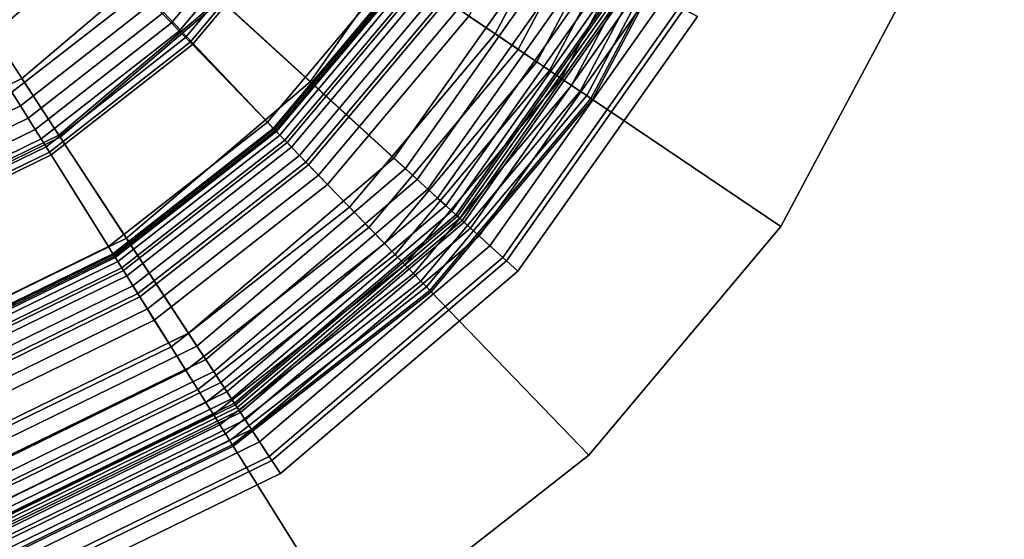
# Model space of a CAD drawing. Extents: x -43.1 to 43.1, y -41.3 to 41.3.
# Tile 477 of 656: x 17 to 18, y 6.8 to 7.3. Entities that reach past the tile are written whole.
import ezdxf

# ---------------------------------------------------------------- set-up
doc = ezdxf.new("R2010")
doc.units = 0
for name, color, linetype in [('LAMP', 7, 'CONTINUOUS'), ('LAMP_SUPPORT', 18, 'CONTINUOUS'), ('METAL_BASE', 254, 'CONTINUOUS')]:
    doc.layers.add(name, color=color, linetype=linetype)

msp = doc.modelspace()

# ---------------------------------------------------------------- linework, layer by layer
at = {"layer": 'LAMP'}
for points in [[(17.0236, 7.2455, 13.367), (17.1682, 7.3685, 13.367), (16.6088, 7.8793, 13.367), (16.8529, 7.1622, 13.367)], [(17.4427, 7.4359, 16.3306), (17.3063, 7.2424, 16.3306), (17.2172, 7.3238, 16.4176), (17.3362, 7.4925, 16.4176)], [(17.3381, 7.4915, 13.8664), (17.2188, 7.3223, 13.8664), (17.3996, 7.1572, 13.8588), (17.5543, 7.3765, 13.8588)], [(17.1297, 7.4037, 16.4759), (16.995, 7.2891, 16.4759), (16.9375, 7.377, 16.4972), (17.0521, 7.4746, 16.4972)], [(17.541, 7.3836, 16.2234), (17.3884, 7.1674, 16.2234), (17.3063, 7.2424, 16.3306), (17.4427, 7.4359, 16.3306)], [(17.2172, 7.3238, 16.4176), (17.0599, 7.1899, 16.4176), (16.995, 7.2891, 16.4759), (17.1297, 7.4037, 16.4759)], [(17.621, 7.3411, 16.1042), (17.4554, 7.1063, 16.1042), (17.3884, 7.1674, 16.2234), (17.541, 7.3836, 16.2234)], [(17.1682, 7.3685, 13.367), (17.0236, 7.2455, 13.367), (17.0611, 7.1881, 13.8664), (17.2188, 7.3223, 13.8664)], [(17.5543, 7.3765, 13.8588), (17.3996, 7.1572, 13.8588), (17.4112, 7.1466, 13.8601), (17.5682, 7.3692, 13.8601)], [(17.5682, 7.3692, 13.8601), (17.4112, 7.1466, 13.8601), (17.4218, 7.1369, 13.8647), (17.5809, 7.3624, 13.8647)], [(17.5809, 7.3624, 13.8647), (17.4218, 7.1369, 13.8647), (17.4313, 7.1283, 13.8722), (17.5922, 7.3564, 13.8722)], [(17.5922, 7.3564, 13.8722), (17.4313, 7.1283, 13.8722), (17.4392, 7.1211, 13.8822), (17.6016, 7.3514, 13.8822)], [(17.6016, 7.3514, 13.8822), (17.4392, 7.1211, 13.8822), (17.4452, 7.1155, 13.8943), (17.6089, 7.3475, 13.8943)], [(17.6089, 7.3475, 13.8943), (17.4452, 7.1155, 13.8943), (17.4492, 7.112, 13.9082), (17.6136, 7.345, 13.9082)], [(17.6136, 7.345, 13.9082), (17.4492, 7.112, 13.9082), (17.4506, 7.1106, 13.9233), (17.6153, 7.3441, 13.9233)], [(17.6153, 7.3441, 13.9233), (17.4506, 7.1106, 13.9233), (17.4529, 7.1086, 14.1573), (17.618, 7.3427, 14.1573)], [(17.618, 7.3427, 14.1573), (17.4529, 7.1086, 14.1573), (17.4572, 7.1047, 14.4272), (17.6231, 7.34, 14.4272)], [(17.6728, 7.3136, 15.9815), (17.4987, 7.0668, 15.9815), (17.4554, 7.1063, 16.1042), (17.621, 7.3411, 16.1042)], [(17.6231, 7.34, 14.4272), (17.4572, 7.1047, 14.4272), (17.4635, 7.0988, 14.7202), (17.6307, 7.3359, 14.7202)], [(17.6307, 7.3359, 14.7202), (17.4635, 7.0988, 14.7202), (17.4719, 7.0912, 15.0232), (17.6408, 7.3306, 15.0232)], [(17.6408, 7.3306, 15.0232), (17.4719, 7.0912, 15.0232), (17.4825, 7.0815, 15.3235), (17.6534, 7.3239, 15.3235)], [(17.3063, 7.2424, 16.3306), (17.126, 7.089, 16.3306), (17.0599, 7.1899, 16.4176), (17.2172, 7.3238, 16.4176)], [(17.2188, 7.3223, 13.8664), (17.0611, 7.1881, 13.8664), (17.1952, 6.9832, 13.8588), (17.3996, 7.1572, 13.8588)], [(17.6534, 7.3239, 15.3235), (17.4825, 7.0815, 15.3235), (17.4951, 7.07, 15.6079), (17.6685, 7.3158, 15.6079)], [(17.6685, 7.3158, 15.6079), (17.4951, 7.07, 15.6079), (17.5099, 7.0565, 15.8637), (17.6862, 7.3064, 15.8637)], [(17.6862, 7.3064, 15.8637), (17.5099, 7.0565, 15.8637), (17.4987, 7.0668, 15.9815), (17.6728, 7.3136, 15.9815)], [(17.0599, 7.1899, 16.4176), (16.8743, 7.0994, 16.4176), (16.8361, 7.2116, 16.4759), (16.995, 7.2891, 16.4759)], [(17.0236, 7.2455, 13.367), (16.8529, 7.1622, 13.367), (16.875, 7.0973, 13.8664), (17.0611, 7.1881, 13.8664)], [(17.3884, 7.1674, 16.2234), (17.1869, 6.9959, 16.2234), (17.126, 7.089, 16.3306), (17.3063, 7.2424, 16.3306)], [(17.126, 7.089, 16.3306), (16.9132, 6.9852, 16.3306), (16.8743, 7.0994, 16.4176), (17.0599, 7.1899, 16.4176)], [(17.0611, 7.1881, 13.8664), (16.875, 7.0973, 13.8664), (16.9539, 6.8655, 13.8588), (17.1952, 6.9832, 13.8588)], [(17.4554, 7.1063, 16.1042), (17.2365, 6.92, 16.1042), (17.1869, 6.9959, 16.2234), (17.3884, 7.1674, 16.2234)], [(17.3996, 7.1572, 13.8588), (17.1952, 6.9832, 13.8588), (17.2038, 6.9701, 13.8601), (17.4112, 7.1466, 13.8601)], [(17.4112, 7.1466, 13.8601), (17.2038, 6.9701, 13.8601), (17.2117, 6.9581, 13.8647), (17.4218, 7.1369, 13.8647)], [(17.4218, 7.1369, 13.8647), (17.2117, 6.9581, 13.8647), (17.2187, 6.9474, 13.8722), (17.4313, 7.1283, 13.8722)], [(17.4313, 7.1283, 13.8722), (17.2187, 6.9474, 13.8722), (17.2245, 6.9384, 13.8822), (17.4392, 7.1211, 13.8822)], [(17.4392, 7.1211, 13.8822), (17.2245, 6.9384, 13.8822), (17.229, 6.9315, 13.8943), (17.4452, 7.1155, 13.8943)], [(17.4452, 7.1155, 13.8943), (17.229, 6.9315, 13.8943), (17.2319, 6.9271, 13.9082), (17.4492, 7.112, 13.9082)], [(17.4492, 7.112, 13.9082), (17.2319, 6.9271, 13.9082), (17.233, 6.9255, 13.9233), (17.4506, 7.1106, 13.9233)], [(17.4506, 7.1106, 13.9233), (17.233, 6.9255, 13.9233), (17.2347, 6.9229, 14.1573), (17.4529, 7.1086, 14.1573)], [(17.4529, 7.1086, 14.1573), (17.2347, 6.9229, 14.1573), (17.2379, 6.918, 14.4272), (17.4572, 7.1047, 14.4272)], [(17.4987, 7.0668, 15.9815), (17.2686, 6.871, 15.9815), (17.2365, 6.92, 16.1042), (17.4554, 7.1063, 16.1042)], [(17.4572, 7.1047, 14.4272), (17.2379, 6.918, 14.4272), (17.2426, 6.9108, 14.7202), (17.4635, 7.0988, 14.7202)], [(17.4635, 7.0988, 14.7202), (17.2426, 6.9108, 14.7202), (17.2488, 6.9013, 15.0232), (17.4719, 7.0912, 15.0232)], [(17.1869, 6.9959, 16.2234), (16.9491, 6.8799, 16.2234), (16.9132, 6.9852, 16.3306), (17.126, 7.089, 16.3306)], [(17.4719, 7.0912, 15.0232), (17.2488, 6.9013, 15.0232), (17.2566, 6.8893, 15.3235), (17.4825, 7.0815, 15.3235)], [(17.4825, 7.0815, 15.3235), (17.2566, 6.8893, 15.3235), (17.266, 6.875, 15.6079), (17.4951, 7.07, 15.6079)], [(17.4951, 7.07, 15.6079), (17.266, 6.875, 15.6079), (17.277, 6.8582, 15.8637), (17.5099, 7.0565, 15.8637)], [(17.5099, 7.0565, 15.8637), (17.277, 6.8582, 15.8637), (17.2686, 6.871, 15.9815), (17.4987, 7.0668, 15.9815)], [(17.2365, 6.92, 16.1042), (16.9783, 6.7941, 16.1042), (16.9491, 6.8799, 16.2234), (17.1869, 6.9959, 16.2234)], [(17.1952, 6.9832, 13.8588), (16.9539, 6.8655, 13.8588), (16.959, 6.8507, 13.8601), (17.2038, 6.9701, 13.8601)], [(17.2038, 6.9701, 13.8601), (16.959, 6.8507, 13.8601), (16.9636, 6.8371, 13.8647), (17.2117, 6.9581, 13.8647)], [(17.2117, 6.9581, 13.8647), (16.9636, 6.8371, 13.8647), (16.9677, 6.825, 13.8722), (17.2187, 6.9474, 13.8722)], [(17.2187, 6.9474, 13.8722), (16.9677, 6.825, 13.8722), (16.9712, 6.8148, 13.8822), (17.2245, 6.9384, 13.8822)], [(17.2245, 6.9384, 13.8822), (16.9712, 6.8148, 13.8822), (16.9739, 6.8071, 13.8943), (17.229, 6.9315, 13.8943)], [(17.229, 6.9315, 13.8943), (16.9739, 6.8071, 13.8943), (16.9756, 6.802, 13.9082), (17.2319, 6.9271, 13.9082)], [(17.2319, 6.9271, 13.9082), (16.9756, 6.802, 13.9082), (16.9762, 6.8002, 13.9233), (17.233, 6.9255, 13.9233)], [(17.233, 6.9255, 13.9233), (16.9762, 6.8002, 13.9233), (16.9772, 6.7973, 14.1573), (17.2347, 6.9229, 14.1573)], [(17.2347, 6.9229, 14.1573), (16.9772, 6.7973, 14.1573), (16.9791, 6.7918, 14.4272), (17.2379, 6.918, 14.4272)], [(17.2686, 6.871, 15.9815), (16.9972, 6.7386, 15.9815), (16.9783, 6.7941, 16.1042), (17.2365, 6.92, 16.1042)], [(17.2379, 6.918, 14.4272), (16.9791, 6.7918, 14.4272), (16.9818, 6.7837, 14.7202), (17.2426, 6.9108, 14.7202)], [(17.2426, 6.9108, 14.7202), (16.9818, 6.7837, 14.7202), (16.9855, 6.7728, 15.0232), (17.2488, 6.9013, 15.0232)], [(17.2488, 6.9013, 15.0232), (16.9855, 6.7728, 15.0232), (16.9901, 6.7593, 15.3235), (17.2566, 6.8893, 15.3235)], [(17.2566, 6.8893, 15.3235), (16.9901, 6.7593, 15.3235), (16.9956, 6.7431, 15.6079), (17.266, 6.875, 15.6079)], [(17.266, 6.875, 15.6079), (16.9956, 6.7431, 15.6079), (17.0021, 6.7242, 15.8637), (17.277, 6.8582, 15.8637)], [(17.277, 6.8582, 15.8637), (17.0021, 6.7242, 15.8637), (16.9972, 6.7386, 15.9815), (17.2686, 6.871, 15.9815)]]:
    msp.add_3dface(points, dxfattribs=at)
at = {"layer": 'LAMP_SUPPORT'}
for points in [[(16.6289, 7.8746, 12.7749), (17.2709, 7.1958, 12.7749), (17.1134, 7.0728, 12.7749), (16.9337, 6.9852, 12.7749)], [(16.6289, 7.8746, 12.7749), (17.3994, 7.3489, 12.7749), (17.2709, 7.1958, 12.7749)], [(17.0138, 7.2321, 8.9914), (17.1404, 7.331, 8.9914), (16.8944, 7.5857, 8.9914), (16.8262, 7.5324, 8.9914)], [(17.4513, 7.3139, 13.7394), (17.5513, 7.502, 13.7394), (17.6377, 7.467, 13.7394), (17.5286, 7.2618, 13.7394)], [(17.4876, 7.2894, 10.1378), (17.5919, 7.4856, 10.1378), (17.5633, 7.4971, 10.1302), (17.462, 7.3067, 10.1302)], [(17.5104, 7.2741, 10.1425), (17.6174, 7.4753, 10.1425), (17.5919, 7.4856, 10.1378), (17.4876, 7.2894, 10.1378)], [(17.5286, 7.2618, 10.1442), (17.6377, 7.467, 10.1442), (17.6174, 7.4753, 10.1425), (17.5104, 7.2741, 10.1425)], [(17.5411, 7.2534, 10.146), (17.6517, 7.4614, 10.146), (17.6377, 7.467, 10.1442), (17.5286, 7.2618, 10.1442)], [(17.5286, 7.2618, 13.7394), (17.6377, 7.467, 13.7394), (17.6517, 7.4614, 13.7377), (17.5411, 7.2534, 13.7377)], [(17.5525, 7.2456, 10.1509), (17.6645, 7.4562, 10.1509), (17.6517, 7.4614, 10.146), (17.5411, 7.2534, 10.146)], [(17.5411, 7.2534, 13.7377), (17.6517, 7.4614, 13.7377), (17.6645, 7.4562, 13.7328), (17.5525, 7.2456, 13.7328)], [(17.5626, 7.2388, 10.1587), (17.6758, 7.4516, 10.1587), (17.6645, 7.4562, 10.1509), (17.5525, 7.2456, 10.1509)], [(17.5525, 7.2456, 13.7328), (17.6645, 7.4562, 13.7328), (17.6758, 7.4516, 13.725), (17.5626, 7.2388, 13.725)], [(17.5711, 7.2331, 10.1688), (17.6852, 7.4478, 10.1688), (17.6758, 7.4516, 10.1587), (17.5626, 7.2388, 10.1587)], [(17.5626, 7.2388, 13.725), (17.6758, 7.4516, 13.725), (17.6852, 7.4478, 13.7148), (17.5711, 7.2331, 13.7148)], [(17.5775, 7.2288, 10.181), (17.6924, 7.4449, 10.181), (17.6852, 7.4478, 10.1688), (17.5711, 7.2331, 10.1688)], [(17.5711, 7.2331, 13.7148), (17.6852, 7.4478, 13.7148), (17.6924, 7.4449, 13.7026), (17.5775, 7.2288, 13.7026)], [(17.1702, 7.3001, 9.0055), (17.2792, 7.43, 9.0055), (17.2685, 7.4372, 8.9979), (17.1612, 7.3094, 8.9979)], [(17.5816, 7.226, 10.1948), (17.697, 7.4431, 10.1948), (17.6924, 7.4449, 10.181), (17.5775, 7.2288, 10.181)], [(17.5775, 7.2288, 13.7026), (17.6924, 7.4449, 13.7026), (17.697, 7.4431, 13.6888), (17.5816, 7.226, 13.6888)], [(17.5831, 7.2251, 10.2099), (17.6986, 7.4424, 10.2099), (17.697, 7.4431, 10.1948), (17.5816, 7.226, 10.1948)], [(17.5816, 7.226, 13.6888), (17.697, 7.4431, 13.6888), (17.6986, 7.4424, 13.6738), (17.5831, 7.2251, 13.6738)], [(17.5831, 7.2251, 13.6738), (17.6986, 7.4424, 13.6738), (17.6986, 7.4424, 10.2099), (17.5831, 7.2251, 10.2099)], [(17.1779, 7.2921, 9.0155), (17.2884, 7.4238, 9.0155), (17.2792, 7.43, 9.0055), (17.1702, 7.3001, 9.0055)], [(17.1841, 7.2857, 9.0276), (17.2958, 7.4188, 9.0276), (17.2884, 7.4238, 9.0155), (17.1779, 7.2921, 9.0155)], [(17.1884, 7.2812, 9.0415), (17.301, 7.4153, 9.0415), (17.2958, 7.4188, 9.0276), (17.1841, 7.2857, 9.0276)], [(17.1907, 7.2789, 9.0568), (17.3037, 7.4135, 9.0568), (17.301, 7.4153, 9.0415), (17.1884, 7.2812, 9.0415)], [(17.2643, 7.2026, 10.0789), (17.3915, 7.3542, 10.0789), (17.3037, 7.4135, 9.0568), (17.1907, 7.2789, 9.0568)], [(17.2701, 7.1966, 10.0942), (17.3985, 7.3496, 10.0942), (17.3915, 7.3542, 10.0789), (17.2643, 7.2026, 10.0789)], [(17.2836, 7.1827, 10.1081), (17.4145, 7.3388, 10.1081), (17.3985, 7.3496, 10.0942), (17.2701, 7.1966, 10.0942)], [(17.2709, 7.1958, 12.7749), (17.3994, 7.3489, 12.7749), (17.4008, 7.348, 13.6786), (17.2721, 7.1946, 13.6786)], [(17.2721, 7.1946, 13.6786), (17.4008, 7.348, 13.6786), (17.4021, 7.3471, 13.6925), (17.2732, 7.1935, 13.6925)], [(17.2732, 7.1935, 13.6925), (17.4021, 7.3471, 13.6925), (17.4059, 7.3445, 13.7054), (17.2764, 7.1901, 13.7054)], [(17.2764, 7.1901, 13.7054), (17.4059, 7.3445, 13.7054), (17.4119, 7.3405, 13.7167), (17.2814, 7.185, 13.7167)], [(17.2814, 7.185, 13.7167), (17.4119, 7.3405, 13.7167), (17.4197, 7.3352, 13.7261), (17.2879, 7.1782, 13.7261)], [(17.0221, 7.2189, 8.9931), (17.1512, 7.3198, 8.9931), (17.1404, 7.331, 8.9914), (17.0138, 7.2321, 8.9914)], [(17.3021, 7.1635, 10.1202), (17.4367, 7.3238, 10.1202), (17.4145, 7.3388, 10.1081), (17.2836, 7.1827, 10.1081)], [(17.2879, 7.1782, 13.7261), (17.4197, 7.3352, 13.7261), (17.4291, 7.3289, 13.7333), (17.2958, 7.17, 13.7333)], [(17.2958, 7.17, 13.7333), (17.4291, 7.3289, 13.7333), (17.4397, 7.3217, 13.7378), (17.3047, 7.1608, 13.7378)], [(17.3234, 7.1415, 10.1302), (17.462, 7.3067, 10.1302), (17.4367, 7.3238, 10.1202), (17.3021, 7.1635, 10.1202)], [(17.3047, 7.1608, 13.7378), (17.4397, 7.3217, 13.7378), (17.4513, 7.3139, 13.7394), (17.3144, 7.1508, 13.7394)], [(17.0297, 7.2067, 8.9979), (17.1612, 7.3094, 8.9979), (17.1512, 7.3198, 8.9931), (17.0221, 7.2189, 8.9931)], [(17.3144, 7.1508, 13.7394), (17.4513, 7.3139, 13.7394), (17.5286, 7.2618, 13.7394), (17.3792, 7.0837, 13.7394)], [(17.0366, 7.1957, 9.0055), (17.1702, 7.3001, 9.0055), (17.1612, 7.3094, 8.9979), (17.0297, 7.2067, 8.9979)], [(17.3448, 7.1193, 10.1378), (17.4876, 7.2894, 10.1378), (17.462, 7.3067, 10.1302), (17.3234, 7.1415, 10.1302)], [(17.0425, 7.1863, 9.0155), (17.1779, 7.2921, 9.0155), (17.1702, 7.3001, 9.0055), (17.0366, 7.1957, 9.0055)], [(17.0472, 7.1787, 9.0276), (17.1841, 7.2857, 9.0276), (17.1779, 7.2921, 9.0155), (17.0425, 7.1863, 9.0155)], [(17.0505, 7.1734, 9.0415), (17.1884, 7.2812, 9.0415), (17.1841, 7.2857, 9.0276), (17.0472, 7.1787, 9.0276)], [(17.3639, 7.0995, 10.1425), (17.5104, 7.2741, 10.1425), (17.4876, 7.2894, 10.1378), (17.3448, 7.1193, 10.1378)], [(17.0522, 7.1707, 9.0568), (17.1907, 7.2789, 9.0568), (17.1884, 7.2812, 9.0415), (17.0505, 7.1734, 9.0415)], [(17.1084, 7.0808, 10.0789), (17.2643, 7.2026, 10.0789), (17.1907, 7.2789, 9.0568), (17.0522, 7.1707, 9.0568)], [(17.3792, 7.0837, 10.1442), (17.5286, 7.2618, 10.1442), (17.5104, 7.2741, 10.1425), (17.3639, 7.0995, 10.1425)], [(17.3896, 7.0729, 10.146), (17.5411, 7.2534, 10.146), (17.5286, 7.2618, 10.1442), (17.3792, 7.0837, 10.1442)], [(17.3792, 7.0837, 13.7394), (17.5286, 7.2618, 13.7394), (17.5411, 7.2534, 13.7377), (17.3896, 7.0729, 13.7377)], [(17.3992, 7.0629, 10.1509), (17.5525, 7.2456, 10.1509), (17.5411, 7.2534, 10.146), (17.3896, 7.0729, 10.146)], [(17.3896, 7.0729, 13.7377), (17.5411, 7.2534, 13.7377), (17.5525, 7.2456, 13.7328), (17.3992, 7.0629, 13.7328)], [(17.4077, 7.0542, 10.1587), (17.5626, 7.2388, 10.1587), (17.5525, 7.2456, 10.1509), (17.3992, 7.0629, 10.1509)], [(17.3992, 7.0629, 13.7328), (17.5525, 7.2456, 13.7328), (17.5626, 7.2388, 13.725), (17.4077, 7.0542, 13.725)], [(17.4148, 7.0468, 10.1688), (17.5711, 7.2331, 10.1688), (17.5626, 7.2388, 10.1587), (17.4077, 7.0542, 10.1587)], [(17.4077, 7.0542, 13.725), (17.5626, 7.2388, 13.725), (17.5711, 7.2331, 13.7148), (17.4148, 7.0468, 13.7148)], [(16.8748, 7.1471, 8.9931), (17.0221, 7.2189, 8.9931), (17.0138, 7.2321, 8.9914), (16.8695, 7.1617, 8.9914)], [(17.4202, 7.0413, 10.181), (17.5775, 7.2288, 10.181), (17.5711, 7.2331, 10.1688), (17.4148, 7.0468, 10.1688)], [(17.4148, 7.0468, 13.7148), (17.5711, 7.2331, 13.7148), (17.5775, 7.2288, 13.7026), (17.4202, 7.0413, 13.7026)], [(17.4236, 7.0377, 10.1948), (17.5816, 7.226, 10.1948), (17.5775, 7.2288, 10.181), (17.4202, 7.0413, 10.181)], [(17.4202, 7.0413, 13.7026), (17.5775, 7.2288, 13.7026), (17.5816, 7.226, 13.6888), (17.4236, 7.0377, 13.6888)], [(17.4248, 7.0365, 10.2099), (17.5831, 7.2251, 10.2099), (17.5816, 7.226, 10.1948), (17.4236, 7.0377, 10.1948)], [(17.4236, 7.0377, 13.6888), (17.5816, 7.226, 13.6888), (17.5831, 7.2251, 13.6738), (17.4248, 7.0365, 13.6738)], [(17.4248, 7.0365, 13.6738), (17.5831, 7.2251, 13.6738), (17.5831, 7.2251, 10.2099), (17.4248, 7.0365, 10.2099)], [(16.8797, 7.1335, 8.9979), (17.0297, 7.2067, 8.9979), (17.0221, 7.2189, 8.9931), (16.8748, 7.1471, 8.9931)], [(16.8842, 7.1213, 9.0055), (17.0366, 7.1957, 9.0055), (17.0297, 7.2067, 8.9979), (16.8797, 7.1335, 8.9979)], [(16.888, 7.1109, 9.0155), (17.0425, 7.1863, 9.0155), (17.0366, 7.1957, 9.0055), (16.8842, 7.1213, 9.0055)], [(17.1128, 7.0737, 10.0942), (17.2701, 7.1966, 10.0942), (17.2643, 7.2026, 10.0789), (17.1084, 7.0808, 10.0789)], [(17.1231, 7.0573, 10.1081), (17.2836, 7.1827, 10.1081), (17.2701, 7.1966, 10.0942), (17.1128, 7.0737, 10.0942)], [(17.1134, 7.0728, 12.7749), (17.2709, 7.1958, 12.7749), (17.2721, 7.1946, 13.6786), (17.1143, 7.0714, 13.6786)], [(16.891, 7.1026, 9.0276), (17.0472, 7.1787, 9.0276), (17.0425, 7.1863, 9.0155), (16.888, 7.1109, 9.0155)], [(17.1143, 7.0714, 13.6786), (17.2721, 7.1946, 13.6786), (17.2732, 7.1935, 13.6925), (17.1151, 7.07, 13.6925)], [(17.1151, 7.07, 13.6925), (17.2732, 7.1935, 13.6925), (17.2764, 7.1901, 13.7054), (17.1176, 7.0661, 13.7054)], [(17.1176, 7.0661, 13.7054), (17.2764, 7.1901, 13.7054), (17.2814, 7.185, 13.7167), (17.1214, 7.06, 13.7167)], [(17.1214, 7.06, 13.7167), (17.2814, 7.185, 13.7167), (17.2879, 7.1782, 13.7261), (17.1264, 7.052, 13.7261)], [(16.8931, 7.0967, 9.0415), (17.0505, 7.1734, 9.0415), (17.0472, 7.1787, 9.0276), (16.891, 7.1026, 9.0276)], [(17.1372, 7.0346, 10.1202), (17.3021, 7.1635, 10.1202), (17.2836, 7.1827, 10.1081), (17.1231, 7.0573, 10.1081)], [(17.1264, 7.052, 13.7261), (17.2879, 7.1782, 13.7261), (17.2958, 7.17, 13.7333), (17.1324, 7.0424, 13.7333)], [(16.8943, 7.0936, 9.0568), (17.0522, 7.1707, 9.0568), (17.0505, 7.1734, 9.0415), (16.8931, 7.0967, 9.0415)], [(16.9305, 6.994, 10.0789), (17.1084, 7.0808, 10.0789), (17.0522, 7.1707, 9.0568), (16.8943, 7.0936, 9.0568)], [(17.1324, 7.0424, 13.7333), (17.2958, 7.17, 13.7333), (17.3047, 7.1608, 13.7378), (17.1392, 7.0315, 13.7378)], [(17.1534, 7.0087, 10.1302), (17.3234, 7.1415, 10.1302), (17.3021, 7.1635, 10.1202), (17.1372, 7.0346, 10.1202)], [(17.1392, 7.0315, 13.7378), (17.3047, 7.1608, 13.7378), (17.3144, 7.1508, 13.7394), (17.1466, 7.0197, 13.7394)], [(17.1466, 7.0197, 13.7394), (17.3144, 7.1508, 13.7394), (17.3792, 7.0837, 13.7394), (17.196, 6.9406, 13.7394)], [(17.1698, 6.9825, 10.1378), (17.3448, 7.1193, 10.1378), (17.3234, 7.1415, 10.1302), (17.1534, 7.0087, 10.1302)], [(17.1844, 6.9592, 10.1425), (17.3639, 7.0995, 10.1425), (17.3448, 7.1193, 10.1378), (17.1698, 6.9825, 10.1378)], [(17.196, 6.9406, 10.1442), (17.3792, 7.0837, 10.1442), (17.3639, 7.0995, 10.1425), (17.1844, 6.9592, 10.1425)], [(16.9334, 6.9862, 10.0942), (17.1128, 7.0737, 10.0942), (17.1084, 7.0808, 10.0789), (16.9305, 6.994, 10.0789)], [(17.204, 6.9278, 10.146), (17.3896, 7.0729, 10.146), (17.3792, 7.0837, 10.1442), (17.196, 6.9406, 10.1442)], [(17.196, 6.9406, 13.7394), (17.3792, 7.0837, 13.7394), (17.3896, 7.0729, 13.7377), (17.204, 6.9278, 13.7377)], [(16.94, 6.968, 10.1081), (17.1231, 7.0573, 10.1081), (17.1128, 7.0737, 10.0942), (16.9334, 6.9862, 10.0942)], [(16.9337, 6.9852, 12.7749), (17.1134, 7.0728, 12.7749), (17.1143, 7.0714, 13.6786), (16.9343, 6.9836, 13.6786)], [(16.9343, 6.9836, 13.6786), (17.1143, 7.0714, 13.6786), (17.1151, 7.07, 13.6925), (16.9349, 6.9821, 13.6925)], [(16.9349, 6.9821, 13.6925), (17.1151, 7.07, 13.6925), (17.1176, 7.0661, 13.7054), (16.9364, 6.9777, 13.7054)], [(17.2113, 6.9161, 10.1509), (17.3992, 7.0629, 10.1509), (17.3896, 7.0729, 10.146), (17.204, 6.9278, 10.146)], [(17.204, 6.9278, 13.7377), (17.3896, 7.0729, 13.7377), (17.3992, 7.0629, 13.7328), (17.2113, 6.9161, 13.7328)], [(16.9364, 6.9777, 13.7054), (17.1176, 7.0661, 13.7054), (17.1214, 7.06, 13.7167), (16.9389, 6.971, 13.7167)], [(16.9389, 6.971, 13.7167), (17.1214, 7.06, 13.7167), (17.1264, 7.052, 13.7261), (16.9421, 6.9621, 13.7261)], [(17.2178, 6.9058, 10.1587), (17.4077, 7.0542, 10.1587), (17.3992, 7.0629, 10.1509), (17.2113, 6.9161, 10.1509)], [(17.2113, 6.9161, 13.7328), (17.3992, 7.0629, 13.7328), (17.4077, 7.0542, 13.725), (17.2178, 6.9058, 13.725)], [(16.9491, 6.9429, 10.1202), (17.1372, 7.0346, 10.1202), (17.1231, 7.0573, 10.1081), (16.94, 6.968, 10.1081)], [(16.9421, 6.9621, 13.7261), (17.1264, 7.052, 13.7261), (17.1324, 7.0424, 13.7333), (16.946, 6.9515, 13.7333)], [(17.2231, 6.8971, 10.1688), (17.4148, 7.0468, 10.1688), (17.4077, 7.0542, 10.1587), (17.2178, 6.9058, 10.1587)], [(17.2178, 6.9058, 13.725), (17.4077, 7.0542, 13.725), (17.4148, 7.0468, 13.7148), (17.2231, 6.8971, 13.7148)], [(16.946, 6.9515, 13.7333), (17.1324, 7.0424, 13.7333), (17.1392, 7.0315, 13.7378), (16.9504, 6.9394, 13.7378)], [(17.2273, 6.8906, 10.181), (17.4202, 7.0413, 10.181), (17.4148, 7.0468, 10.1688), (17.2231, 6.8971, 10.1688)], [(17.2231, 6.8971, 13.7148), (17.4148, 7.0468, 13.7148), (17.4202, 7.0413, 13.7026), (17.2273, 6.8906, 13.7026)], [(17.2299, 6.8864, 10.1948), (17.4236, 7.0377, 10.1948), (17.4202, 7.0413, 10.181), (17.2273, 6.8906, 10.181)], [(17.2273, 6.8906, 13.7026), (17.4202, 7.0413, 13.7026), (17.4236, 7.0377, 13.6888), (17.2299, 6.8864, 13.6888)], [(16.9596, 6.9141, 10.1302), (17.1534, 7.0087, 10.1302), (17.1372, 7.0346, 10.1202), (16.9491, 6.9429, 10.1202)], [(16.9504, 6.9394, 13.7378), (17.1392, 7.0315, 13.7378), (17.1466, 7.0197, 13.7394), (16.9552, 6.9263, 13.7394)], [(17.2308, 6.8849, 10.2099), (17.4248, 7.0365, 10.2099), (17.4236, 7.0377, 10.1948), (17.2299, 6.8864, 10.1948)], [(17.2299, 6.8864, 13.6888), (17.4236, 7.0377, 13.6888), (17.4248, 7.0365, 13.6738), (17.2308, 6.8849, 13.6738)], [(17.2308, 6.8849, 13.6738), (17.4248, 7.0365, 13.6738), (17.4248, 7.0365, 10.2099), (17.2308, 6.8849, 10.2099)], [(16.9552, 6.9263, 13.7394), (17.1466, 7.0197, 13.7394), (17.196, 6.9406, 13.7394), (16.9871, 6.8387, 13.7394)], [(16.9701, 6.8852, 10.1378), (17.1698, 6.9825, 10.1378), (17.1534, 7.0087, 10.1302), (16.9596, 6.9141, 10.1302)], [(16.9795, 6.8593, 10.1425), (17.1844, 6.9592, 10.1425), (17.1698, 6.9825, 10.1378), (16.9701, 6.8852, 10.1378)], [(16.9871, 6.8387, 10.1442), (17.196, 6.9406, 10.1442), (17.1844, 6.9592, 10.1425), (16.9795, 6.8593, 10.1425)], [(16.9922, 6.8245, 10.146), (17.204, 6.9278, 10.146), (17.196, 6.9406, 10.1442), (16.9871, 6.8387, 10.1442)], [(16.9871, 6.8387, 13.7394), (17.196, 6.9406, 13.7394), (17.204, 6.9278, 13.7377), (16.9922, 6.8245, 13.7377)], [(16.9969, 6.8115, 10.1509), (17.2113, 6.9161, 10.1509), (17.204, 6.9278, 10.146), (16.9922, 6.8245, 10.146)], [(16.9922, 6.8245, 13.7377), (17.204, 6.9278, 13.7377), (17.2113, 6.9161, 13.7328), (16.9969, 6.8115, 13.7328)], [(17.0011, 6.8001, 10.1587), (17.2178, 6.9058, 10.1587), (17.2113, 6.9161, 10.1509), (16.9969, 6.8115, 10.1509)], [(16.9969, 6.8115, 13.7328), (17.2113, 6.9161, 13.7328), (17.2178, 6.9058, 13.725), (17.0011, 6.8001, 13.725)], [(17.0046, 6.7905, 10.1688), (17.2231, 6.8971, 10.1688), (17.2178, 6.9058, 10.1587), (17.0011, 6.8001, 10.1587)], [(17.0011, 6.8001, 13.725), (17.2178, 6.9058, 13.725), (17.2231, 6.8971, 13.7148), (17.0046, 6.7905, 13.7148)], [(17.0072, 6.7832, 10.181), (17.2273, 6.8906, 10.181), (17.2231, 6.8971, 10.1688), (17.0046, 6.7905, 10.1688)], [(17.0046, 6.7905, 13.7148), (17.2231, 6.8971, 13.7148), (17.2273, 6.8906, 13.7026), (17.0072, 6.7832, 13.7026)], [(17.0089, 6.7786, 10.1948), (17.2299, 6.8864, 10.1948), (17.2273, 6.8906, 10.181), (17.0072, 6.7832, 10.181)], [(17.0072, 6.7832, 13.7026), (17.2273, 6.8906, 13.7026), (17.2299, 6.8864, 13.6888), (17.0089, 6.7786, 13.6888)], [(17.0095, 6.777, 10.2099), (17.2308, 6.8849, 10.2099), (17.2299, 6.8864, 10.1948), (17.0089, 6.7786, 10.1948)], [(17.0089, 6.7786, 13.6888), (17.2299, 6.8864, 13.6888), (17.2308, 6.8849, 13.6738), (17.0095, 6.777, 13.6738)], [(17.0095, 6.777, 13.6738), (17.2308, 6.8849, 13.6738), (17.2308, 6.8849, 10.2099), (17.0095, 6.777, 10.2099)]]:
    msp.add_3dface(points, dxfattribs=at)
at = {"layer": 'METAL_BASE'}
for points in [[(27.0036, 32.0474, 30.106), (27.0311, 32.0239, 30.241), (0.867, 1.3896, 30.241), (0.8395, 1.4131, 30.106)], [(27.0311, 32.0239, 29.9709), (27.0036, 32.0474, 30.106), (0.8395, 1.4131, 30.106), (0.867, 1.3896, 29.9709)], [(27.0311, 32.0239, 30.241), (27.1063, 31.9597, 30.3399), (0.9422, 1.3254, 30.3399), (0.867, 1.3896, 30.241)], [(27.1063, 31.9597, 29.872), (27.0311, 32.0239, 29.9709), (0.867, 1.3896, 29.9709), (0.9422, 1.3254, 29.872)], [(27.1063, 31.9597, 30.3399), (27.209, 31.8719, 30.3761), (1.0449, 1.2377, 30.3761), (0.9422, 1.3254, 30.3399)], [(27.209, 31.8719, 29.8358), (27.1063, 31.9597, 29.872), (0.9422, 1.3254, 29.872), (1.0449, 1.2377, 29.8358)], [(27.209, 31.8719, 30.3761), (27.3117, 31.7842, 30.3399), (1.1476, 1.15, 30.3399), (1.0449, 1.2377, 30.3761)], [(27.3117, 31.7842, 29.872), (27.209, 31.8719, 29.8358), (1.0449, 1.2377, 29.8358), (1.1476, 1.15, 29.872)], [(27.3117, 31.7842, 30.3399), (27.3869, 31.72, 30.241), (1.2228, 1.0858, 30.241), (1.1476, 1.15, 30.3399)], [(27.3869, 31.72, 29.9709), (27.3117, 31.7842, 29.872), (1.1476, 1.15, 29.872), (1.2228, 1.0858, 29.9709)], [(27.3869, 31.72, 30.241), (27.4144, 31.6965, 30.106), (1.2503, 1.0623, 30.106), (1.2228, 1.0858, 30.241)], [(27.4144, 31.6965, 30.106), (27.3869, 31.72, 29.9709), (1.2228, 1.0858, 29.9709), (1.2503, 1.0623, 30.106)], [(25.8107, 20.3207, 20.312), (25.8329, 20.2921, 20.447), (1.159, 1.1418, 20.447), (1.1368, 1.1704, 20.312)], [(25.8329, 20.2921, 20.1769), (25.8107, 20.3207, 20.312), (1.1368, 1.1704, 20.312), (1.159, 1.1418, 20.1769)], [(25.8329, 20.2921, 20.447), (25.8935, 20.214, 20.5459), (1.2196, 1.0637, 20.5459), (1.159, 1.1418, 20.447)], [(25.8935, 20.214, 20.0781), (25.8329, 20.2921, 20.1769), (1.159, 1.1418, 20.1769), (1.2196, 1.0637, 20.0781)], [(25.8935, 20.214, 20.5459), (25.9763, 20.1073, 20.5821), (1.3024, 0.9571, 20.5821), (1.2196, 1.0637, 20.5459)], [(25.9763, 20.1073, 20.0419), (25.8935, 20.214, 20.0781), (1.2196, 1.0637, 20.0781), (1.3024, 0.9571, 20.0419)], [(25.9763, 20.1073, 20.5821), (26.0591, 20.0006, 20.5459), (1.3852, 0.8504, 20.5459), (1.3024, 0.9571, 20.5821)], [(26.0591, 20.0006, 20.0781), (25.9763, 20.1073, 20.0419), (1.3024, 0.9571, 20.0419), (1.3852, 0.8504, 20.0781)], [(26.0591, 20.0006, 20.5459), (26.1197, 19.9225, 20.447), (1.4459, 0.7723, 20.447), (1.3852, 0.8504, 20.5459)], [(26.1197, 19.9225, 20.1769), (26.0591, 20.0006, 20.0781), (1.3852, 0.8504, 20.0781), (1.4459, 0.7723, 20.1769)], [(26.1197, 19.9225, 20.447), (26.1419, 19.8939, 20.312), (1.468, 0.7437, 20.312), (1.4459, 0.7723, 20.447)], [(26.1419, 19.8939, 20.312), (26.1197, 19.9225, 20.1769), (1.4459, 0.7723, 20.1769), (1.468, 0.7437, 20.312)], [(17.5831, 7.2251, 11.0545), (17.6986, 7.4424, 11.0545), (17.6986, 7.4424, 11.9415), (17.5831, 7.2251, 11.9415)], [(17.5831, 7.2251, 11.0545), (17.7679, 7.1004, 11.0545), (17.9054, 7.3589, 11.0545), (17.6986, 7.4424, 11.0545)], [(17.6986, 7.4424, 11.9415), (17.9054, 7.3589, 11.9415), (17.7679, 7.1004, 11.9415), (17.5831, 7.2251, 11.9415)], [(17.7679, 7.1004, 11.9415), (17.9054, 7.3589, 11.9415), (17.9054, 7.3589, 11.0545), (17.7679, 7.1004, 11.0545)], [(17.4248, 7.0365, 11.0545), (17.5831, 7.2251, 11.0545), (17.5831, 7.2251, 11.9415), (17.4248, 7.0365, 11.9415)], [(17.4248, 7.0365, 11.0545), (17.5797, 6.8761, 11.0545), (17.7679, 7.1004, 11.0545), (17.5831, 7.2251, 11.0545)], [(17.5831, 7.2251, 11.9415), (17.7679, 7.1004, 11.9415), (17.5797, 6.8761, 11.9415), (17.4248, 7.0365, 11.9415)], [(17.5797, 6.8761, 11.9415), (17.7679, 7.1004, 11.9415), (17.7679, 7.1004, 11.0545), (17.5797, 6.8761, 11.0545)], [(17.2308, 6.8849, 11.0545), (17.4248, 7.0365, 11.0545), (17.4248, 7.0365, 11.9415), (17.2308, 6.8849, 11.9415)], [(17.2308, 6.8849, 11.0545), (17.349, 6.6958, 11.0545), (17.5797, 6.8761, 11.0545), (17.4248, 7.0365, 11.0545)], [(17.4248, 7.0365, 11.9415), (17.5797, 6.8761, 11.9415), (17.349, 6.6958, 11.9415), (17.2308, 6.8849, 11.9415)], [(17.0095, 6.777, 11.0545), (17.2308, 6.8849, 11.0545), (17.2308, 6.8849, 11.9415), (17.0095, 6.777, 11.9415)], [(17.0095, 6.777, 11.0545), (17.0858, 6.5674, 11.0545), (17.349, 6.6958, 11.0545), (17.2308, 6.8849, 11.0545)], [(17.2308, 6.8849, 11.9415), (17.349, 6.6958, 11.9415), (17.0858, 6.5674, 11.9415), (17.0095, 6.777, 11.9415)], [(17.349, 6.6958, 11.9415), (17.5797, 6.8761, 11.9415), (17.5797, 6.8761, 11.0545), (17.349, 6.6958, 11.0545)]]:
    msp.add_3dface(points, dxfattribs=at)

doc.saveas('drawing.dxf')
